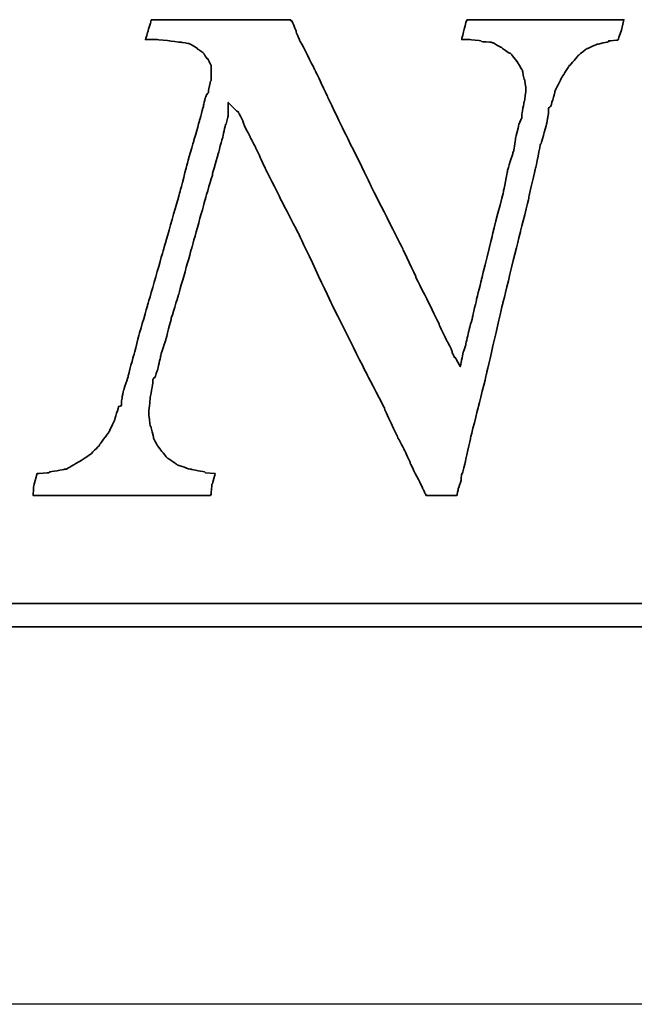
# Model space of a CAD drawing. Header units: millimetres. Extents: x -212 to 3135, y -1694 to 860.
# Tile 322 of 565: x 1107 to 1112, y -1672 to -1663. Entities that reach past the tile are written whole.
import ezdxf

# ---------------------------------------------------------------- set-up
doc = ezdxf.new("R2010")
doc.units = ezdxf.units.MM
doc.layers.add('2', color=7, linetype='CONTINUOUS', true_color=0xffffff)
doc.layers.add('DIM', color=4, linetype='CONTINUOUS')
doc.layers.add('layer 1', color=7, linetype='CONTINUOUS')

# ---------------------------------------------------------------- blocks, each defined once
blk = doc.blocks.new('TBI MOTION logo(完整正式版)')
at = {"layer": 'layer 1', "color": 22, "lineweight": 35}
for points, knots in [([(58.92625, -7.91875), (58.92625, -7.91875), (58.58625, -7.89375), (58.58625, -7.89375), (58.58625, -7.89375), (58.58625, -7.89375), (58.56625, -7.87125), (58.56625, -7.87125), (58.56625, -7.87125), (58.56625, -7.87125), (58.08375, -7.77375), (58.08375, -7.77375), (58.08375, -7.77375), (58.08375, -7.77375), (58.06125, -7.77375), (58.06125, -7.77375), (58.06125, -7.77375), (58.06125, -7.77375), (57.62625, -7.63125), (57.62625, -7.63125), (57.62625, -7.63125), (57.62625, -7.63125), (57.60625, -7.63125), (57.60625, -7.63125), (57.60625, -7.63125), (57.60625, -7.63125), (57.58125, -7.60625), (57.58125, -7.60625), (57.58125, -7.60625), (57.58125, -7.60625), (57.26625, -7.38875), (57.26625, -7.38875), (57.26625, -7.38875), (57.26625, -7.38875), (57.24625, -7.36875), (57.24625, -7.36875), (57.24625, -7.36875), (57.24625, -7.36875), (57.22125, -7.34375), (57.22125, -7.34375), (57.22125, -7.34375), (57.22125, -7.34375), (56.98125, -7.05375), (56.98125, -7.05375), (56.98125, -7.05375), (56.98125, -7.05375), (56.98125, -7.02875), (56.98125, -7.02875), (56.98125, -7.02875), (56.98125, -7.02875), (56.95625, -7.02875), (56.95625, -7.02875), (56.95625, -7.02875), (56.95625, -7.02875), (56.76625, -6.69625), (56.76625, -6.69625), (56.76625, -6.69625), (56.76625, -6.69625), (56.76625, -6.67125), (56.76625, -6.67125), (56.76625, -6.67125), (56.76625, -6.67125), (56.76625, -6.64875), (56.76625, -6.64875), (56.76625, -6.64875), (56.76625, -6.64875), (56.67125, -6.26375), (56.67125, -6.26375), (56.67125, -6.26375), (56.67125, -6.26375), (56.64625, -6.26375), (56.64625, -6.26375), (56.64625, -6.26375), (56.64625, -6.26375), (56.64625, -6.23875), (56.64625, -6.23875), (56.64625, -6.23875), (56.64625, -6.23875), (56.59625, -5.80875), (56.59625, -5.80875), (56.59625, -5.80875), (56.59625, -5.80875), (56.59625, -5.78375), (56.59625, -5.78375), (56.59625, -5.78375), (56.59625, -5.78375), (56.64625, -5.30375), (56.64625, -5.30375), (56.64625, -5.30375), (56.64625, -5.30375), (56.64625, -5.27875), (56.64625, -5.27875), (56.64625, -5.27875), (56.64625, -5.27875), (56.74125, -4.72875), (56.74125, -4.72875), (56.74125, -4.72875), (56.74125, -4.72875), (56.74125, -4.67875), (56.74125, -4.67875), (56.74125, -4.67875), (56.74125, -4.67875), (56.74125, -4.63375), (56.74125, -4.63375), (56.74125, -4.63375), (56.74125, -4.63375), (56.79125, -4.55875), (56.79125, -4.55875), (56.79125, -4.55875), (56.79125, -4.55875), (56.81125, -4.55875), (56.81125, -4.55875), (56.81125, -4.55875), (56.81125, -4.55875), (56.91125, -4.27375), (56.91125, -4.27375), (56.91125, -4.27375), (56.91125, -4.27375), (57.00625, -3.83874), (57.00625, -3.83874), (57.00625, -3.83874), (57.00625, -3.83874), (57.00625, -3.81374), (57.00625, -3.81374), (57.00625, -3.81374), (57.00625, -3.81374), (57.19875, -3.21374), (57.19875, -3.21374), (57.19875, -3.21374), (57.19875, -3.21374), (57.38625, -2.49625), (57.38625, -2.49625), (57.38625, -2.49625), (57.38625, -2.49625), (57.38625, -2.47374), (57.38625, -2.47374), (57.38625, -2.47374), (57.38625, -2.47374), (57.62625, -1.70375), (57.62625, -1.70375), (57.62625, -1.70375), (57.62625, -1.70375), (58.10625, 0.00125), (58.10625, 0.00125), (58.10625, 0.00125), (58.10625, 0.00125), (58.58625, 1.72625), (58.58625, 1.72625), (58.58625, 1.72625), (58.58625, 1.72625), (58.82625, 2.54125), (58.82625, 2.54125), (58.82625, 2.54125), (58.82625, 2.54125), (58.82625, 2.56374), (58.82625, 2.56374), (58.82625, 2.56374), (58.82625, 2.56374), (59.02125, 3.26125), (59.02125, 3.26125), (59.02125, 3.26125), (59.02125, 3.26125), (59.18625, 3.86125), (59.18625, 3.86125), (59.18625, 3.86125), (59.18625, 3.86125), (59.28625, 4.31875), (59.28625, 4.31875), (59.28625, 4.31875), (59.28625, 4.31875), (59.30625, 4.31875), (59.30625, 4.31875), (59.30625, 4.31875), (59.30625, 4.31875), (59.30625, 4.34125), (59.30625, 4.34125), (59.30625, 4.34125), (59.30625, 4.34125), (59.38125, 4.60625), (59.38125, 4.60625), (59.38125, 4.60625), (59.38125, 4.60625), (59.38125, 4.65125), (59.38125, 4.65125), (59.38125, 4.65125), (59.38125, 4.65125), (59.38125, 5.08625), (59.38125, 5.08625), (59.38125, 5.08625), (59.38125, 5.08625), (59.66625, 4.79624), (59.66625, 4.79624), (59.66625, 4.79624), (59.66625, 4.79624), (59.74125, 4.75124), (59.74125, 4.75124), (59.74125, 4.75124), (59.74125, 4.75124), (59.74125, 4.72624), (59.74125, 4.72624), (59.74125, 4.72624), (59.74125, 4.72624), (59.76125, 4.70124), (59.76125, 4.70124), (59.76125, 4.70124), (59.76125, 4.70124), (59.81125, 4.60625), (59.81125, 4.60625), (59.81125, 4.60625), (59.81125, 4.60625), (59.90625, 4.41125), (59.90625, 4.41125), (59.90625, 4.41125), (59.90625, 4.41125), (59.90625, 4.39125), (59.90625, 4.39125), (59.90625, 4.39125), (59.90625, 4.39125), (60.00375, 4.15124), (60.00375, 4.15124), (60.00375, 4.15124), (60.00375, 4.15124), (60.14625, 3.88374), (60.14625, 3.88374), (60.14625, 3.88374), (60.14625, 3.88374), (60.34125, 3.50124), (60.34125, 3.50124), (60.34125, 3.50124), (60.34125, 3.50124), (60.53125, 3.09125), (60.53125, 3.09125), (60.53125, 3.09125), (60.53125, 3.09125), (60.74625, 2.63625), (60.74625, 2.63625), (60.74625, 2.63625), (60.74625, 2.63625), (61.25125, 1.63124), (61.25125, 1.63124), (61.25125, 1.63124), (61.25125, 1.63124), (61.85125, 0.47625), (61.85125, 0.47625), (61.85125, 0.47625), (61.85125, 0.47625), (63.02625, -2.01874), (63.02625, -2.01874), (63.02625, -2.01874), (63.02625, -2.01874), (64.27625, -4.51374), (64.27625, -4.51374), (64.27625, -4.51374), (64.27625, -4.51374), (64.85125, -5.61375), (64.85125, -5.61375), (64.85125, -5.61375), (64.85125, -5.61375), (64.85125, -5.64125), (64.85125, -5.64125), (64.85125, -5.64125), (64.85125, -5.64125), (65.32875, -6.67125), (65.32875, -6.67125), (65.32875, -6.67125), (65.32875, -6.67125), (65.57125, -7.12875), (65.57125, -7.12875), (65.57125, -7.12875), (65.57125, -7.12875), (65.76125, -7.53625), (65.76125, -7.53625), (65.76125, -7.53625), (65.76125, -7.53625), (65.76125, -7.55625), (65.76125, -7.55625), (65.76125, -7.55625), (65.76125, -7.55625), (65.90375, -7.87125), (65.90375, -7.87125), (65.90375, -7.87125), (65.90375, -7.87125), (66.07125, -8.18125), (66.07125, -8.18125), (66.07125, -8.18125), (66.07125, -8.18125), (66.19125, -8.42375), (66.19125, -8.42375), (66.19125, -8.42375), (66.19125, -8.42375), (66.19125, -8.44375), (66.19125, -8.44375), (66.19125, -8.44375), (66.19125, -8.44375), (66.29125, -8.63875), (66.29125, -8.63875), (66.29125, -8.63875), (66.29125, -8.63875), (66.31125, -8.68625), (66.31125, -8.68625), (66.31125, -8.68625), (66.31125, -8.68625), (66.38375, -8.68625), (66.38375, -8.68625), (66.38375, -8.68625), (66.38375, -8.68625), (66.84125, -8.68625), (66.84125, -8.68625), (66.84125, -8.68625), (66.84125, -8.68625), (67.29625, -8.68625), (67.29625, -8.68625), (67.29625, -8.68625), (67.29625, -8.68625), (67.36625, -8.68625), (67.36625, -8.68625), (67.36625, -8.68625), (67.36625, -8.68625), (67.39125, -8.68625), (67.39125, -8.68625), (67.39125, -8.68625), (67.39125, -8.68625), (67.44125, -8.46875), (67.44125, -8.46875), (67.44125, -8.46875), (67.44125, -8.46875), (67.44125, -8.44375), (67.44125, -8.44375), (67.44125, -8.44375), (67.44125, -8.44375), (67.53625, -8.20375), (67.53625, -8.20375), (67.53625, -8.20375), (67.53625, -8.20375), (67.56125, -7.94375), (67.56125, -7.94375), (67.56125, -7.94375), (67.56125, -7.94375), (67.56125, -7.91875), (67.56125, -7.91875), (67.56125, -7.91875), (67.56125, -7.91875), (67.58625, -7.91875), (67.58625, -7.91875), (67.58625, -7.91875), (67.58625, -7.91875), (67.68125, -7.53625), (67.68125, -7.53625), (67.68125, -7.53625), (67.68125, -7.53625), (67.87375, -6.67125), (67.87375, -6.67125), (67.87375, -6.67125), (67.87375, -6.67125), (68.13625, -5.61375), (68.13625, -5.61375), (68.13625, -5.61375), (68.13625, -5.61375), (68.42375, -4.46374), (68.42375, -4.46374), (68.42375, -4.46374), (68.42375, -4.46374), (68.99875, -1.96874), (68.99875, -1.96874), (68.99875, -1.96874), (68.99875, -1.96874), (69.62625, 0.57625), (69.62625, 0.57625), (69.62625, 0.57625), (69.62625, 0.57625), (69.91125, 1.72625), (69.91125, 1.72625), (69.91125, 1.72625), (69.91125, 1.72625), (69.91125, 1.77625), (69.91125, 1.77625), (69.91125, 1.77625), (69.91125, 1.77625), (70.15125, 2.78124), (70.15125, 2.78124), (70.15125, 2.78124), (70.15125, 2.78124), (70.32125, 3.62125), (70.32125, 3.62125), (70.32125, 3.62125), (70.32125, 3.62125), (70.34125, 3.64625), (70.34125, 3.64625), (70.34125, 3.64625), (70.34125, 3.64625), (70.44125, 3.98125), (70.44125, 3.98125), (70.44125, 3.98125), (70.44125, 3.98125), (70.53625, 4.31875), (70.53625, 4.31875), (70.53625, 4.31875), (70.53625, 4.31875), (70.58125, 4.55875), (70.58125, 4.55875), (70.58125, 4.55875), (70.58125, 4.55875), (70.60625, 4.72624), (70.60625, 4.72624), (70.60625, 4.72624), (70.60625, 4.72624), (70.60625, 4.79624), (70.60625, 4.79624), (70.60625, 4.79624), (70.60625, 4.79624), (70.60625, 4.87125), (70.60625, 4.87125), (70.60625, 4.87125), (70.60625, 4.87125), (70.65625, 4.94125), (70.65625, 4.94125), (70.65625, 4.94125), (70.65625, 4.94125), (70.68125, 4.94125), (70.68125, 4.94125), (70.68125, 4.94125), (70.68125, 4.94125), (70.82125, 5.42125), (70.82125, 5.42125), (70.82125, 5.42125), (70.82125, 5.42125), (70.82125, 5.44625), (70.82125, 5.44625), (70.82125, 5.44625), (70.82125, 5.44625), (70.82125, 5.47125), (70.82125, 5.47125), (70.82125, 5.47125), (70.82125, 5.47125), (71.06125, 5.94625), (71.06125, 5.94625), (71.06125, 5.94625), (71.06125, 5.94625), (71.30125, 6.33124), (71.30125, 6.33124), (71.30125, 6.33124), (71.30125, 6.33124), (71.32625, 6.35625), (71.32625, 6.35625), (71.32625, 6.35625), (71.32625, 6.35625), (71.32625, 6.38124), (71.32625, 6.38124), (71.32625, 6.38124), (71.32625, 6.38124), (71.35125, 6.38124), (71.35125, 6.38124), (71.35125, 6.38124), (71.35125, 6.38124), (71.66125, 6.74125), (71.66125, 6.74125), (71.66125, 6.74125), (71.66125, 6.74125), (71.68625, 6.76625), (71.68625, 6.76625), (71.68625, 6.76625), (71.68625, 6.76625), (71.92625, 6.95624), (71.92625, 6.95624), (71.92625, 6.95624), (71.92625, 6.95624), (71.95125, 6.98125), (71.95125, 6.98125), (71.95125, 6.98125), (71.95125, 6.98125), (71.97625, 6.98125), (71.97625, 6.98125), (71.97625, 6.98125), (71.97625, 6.98125), (72.31125, 7.12624), (72.31125, 7.12624), (72.31125, 7.12624), (72.31125, 7.12624), (72.33375, 7.12624), (72.33375, 7.12624), (72.33375, 7.12624), (72.33375, 7.12624), (72.71625, 7.21875), (72.71625, 7.21875), (72.71625, 7.21875), (72.71625, 7.21875), (72.71625, 7.24624), (72.71625, 7.24624), (72.71625, 7.24624), (72.71625, 7.24624), (72.74125, 7.24624), (72.74125, 7.24624), (72.74125, 7.24624), (72.74125, 7.24624), (73.03124, 7.26624), (73.03124, 7.26624), (73.03124, 7.26624), (73.03124, 7.26624), (73.05375, 7.29125), (73.05375, 7.29125), (73.05375, 7.29125), (73.05375, 7.29125), (73.05375, 7.31625), (73.05375, 7.31625), (73.05375, 7.31625), (73.05375, 7.31625), (73.17625, 7.67625), (73.17625, 7.67625), (73.17625, 7.67625), (73.17625, 7.67625), (73.24625, 7.98625), (73.24625, 7.98625), (73.24625, 7.98625), (73.24625, 7.98625), (73.19625, 7.98625), (73.19625, 7.98625), (73.19625, 7.98625), (73.19625, 7.98625), (72.93625, 7.98625), (72.93625, 7.98625), (72.93625, 7.98625), (72.93625, 7.98625), (72.55125, 7.98625), (72.55125, 7.98625), (72.55125, 7.98625), (72.55125, 7.98625), (72.09625, 7.98625), (72.09625, 7.98625), (72.09625, 7.98625), (72.09625, 7.98625), (71.64125, 7.98625), (71.64125, 7.98625), (71.64125, 7.98625), (71.64125, 7.98625), (70.53625, 7.98625), (70.53625, 7.98625), (70.53625, 7.98625), (70.53625, 7.98625), (69.47875, 7.98625), (69.47875, 7.98625), (69.47875, 7.98625), (69.47875, 7.98625), (68.95125, 7.98625), (68.95125, 7.98625), (68.95125, 7.98625), (68.95125, 7.98625), (68.52125, 7.98625), (68.52125, 7.98625), (68.52125, 7.98625), (68.52125, 7.98625), (68.13625, 7.98625), (68.13625, 7.98625), (68.13625, 7.98625), (68.13625, 7.98625), (67.87375, 7.98625), (67.87375, 7.98625), (67.87375, 7.98625), (67.87375, 7.98625), (67.75125, 7.98625), (67.75125, 7.98625), (67.75125, 7.98625), (67.75125, 7.98625), (67.72625, 7.94125), (67.72625, 7.94125), (67.72625, 7.94125), (67.72625, 7.94125), (67.63125, 7.60625), (67.63125, 7.60625), (67.63125, 7.60625), (67.63125, 7.60625), (67.56125, 7.29125), (67.56125, 7.29125), (67.56125, 7.29125), (67.56125, 7.29125), (67.72625, 7.29125), (67.72625, 7.29125), (67.72625, 7.29125), (67.72625, 7.29125), (67.82625, 7.29125), (67.82625, 7.29125), (67.82625, 7.29125), (67.82625, 7.29125), (67.84625, 7.29125), (67.84625, 7.29125), (67.84625, 7.29125), (67.84625, 7.29125), (68.23125, 7.24624), (68.23125, 7.24624), (68.23125, 7.24624), (68.23125, 7.24624), (68.25875, 7.21875), (68.25875, 7.21875), (68.25875, 7.21875), (68.25875, 7.21875), (68.59125, 7.19624), (68.59125, 7.19624), (68.59125, 7.19624), (68.59125, 7.19624), (68.64125, 7.17125), (68.64125, 7.17125), (68.64125, 7.17125), (68.64125, 7.17125), (68.66625, 7.17125), (68.66625, 7.17125), (68.66625, 7.17125), (68.66625, 7.17125), (68.92625, 7.02624), (68.92625, 7.02624), (68.92625, 7.02624), (68.92625, 7.02624), (68.95125, 7.02624), (68.95125, 7.02624), (68.95125, 7.02624), (68.95125, 7.02624), (68.95125, 7.00624), (68.95125, 7.00624), (68.95125, 7.00624), (68.95125, 7.00624), (69.23875, 6.81125), (69.23875, 6.81125), (69.23875, 6.81125), (69.23875, 6.81125), (69.26625, 6.81125), (69.26625, 6.81125), (69.26625, 6.81125), (69.26625, 6.81125), (69.28625, 6.78625), (69.28625, 6.78625), (69.28625, 6.78625), (69.28625, 6.78625), (69.47875, 6.54875), (69.47875, 6.54875), (69.47875, 6.54875), (69.47875, 6.54875), (69.47875, 6.52375), (69.47875, 6.52375), (69.47875, 6.52375), (69.47875, 6.52375), (69.50625, 6.52375), (69.50625, 6.52375), (69.50625, 6.52375), (69.50625, 6.52375), (69.67125, 6.23625), (69.67125, 6.23625), (69.67125, 6.23625), (69.67125, 6.23625), (69.69375, 6.21125), (69.69375, 6.21125), (69.69375, 6.21125), (69.69375, 6.21125), (69.69375, 6.18625), (69.69375, 6.18625), (69.69375, 6.18625), (69.69375, 6.18625), (69.74625, 5.89875), (69.74625, 5.89875), (69.74625, 5.89875), (69.74625, 5.89875), (69.76625, 5.89875), (69.76625, 5.89875), (69.76625, 5.89875), (69.76625, 5.89875), (69.81375, 5.56625), (69.81375, 5.56625), (69.81375, 5.56625), (69.81375, 5.56625), (69.81375, 5.54125), (69.81375, 5.54125), (69.81375, 5.54125), (69.81375, 5.54125), (69.81375, 5.51625), (69.81375, 5.51625), (69.81375, 5.51625), (69.81375, 5.51625), (69.76625, 5.13125), (69.76625, 5.13125), (69.76625, 5.13125), (69.76625, 5.13125), (69.74625, 5.10874), (69.74625, 5.10874), (69.74625, 5.10874), (69.74625, 5.10874), (69.67125, 4.65125), (69.67125, 4.65125), (69.67125, 4.65125), (69.67125, 4.65125), (69.67125, 4.55875), (69.67125, 4.55875), (69.67125, 4.55875), (69.67125, 4.55875), (69.67125, 4.53125), (69.67125, 4.53125), (69.67125, 4.53125), (69.67125, 4.53125), (69.64625, 4.50874), (69.64625, 4.50874), (69.64625, 4.50874), (69.64625, 4.50874), (69.55125, 4.27125), (69.55125, 4.27125), (69.55125, 4.27125), (69.55125, 4.27125), (69.55125, 4.24625), (69.55125, 4.24625), (69.55125, 4.24625), (69.55125, 4.24625), (69.45375, 3.86125), (69.45375, 3.86125), (69.45375, 3.86125), (69.45375, 3.86125), (69.38625, 3.40624), (69.38625, 3.40624), (69.38625, 3.40624), (69.38625, 3.40624), (69.35875, 3.33125), (69.35875, 3.33125), (69.35875, 3.33125), (69.35875, 3.33125), (69.35875, 3.30875), (69.35875, 3.30875), (69.35875, 3.30875), (69.35875, 3.30875), (69.16625, 2.71125), (69.16625, 2.71125), (69.16625, 2.71125), (69.16625, 2.71125), (69.16625, 2.66375), (69.16625, 2.66375), (69.16625, 2.66375), (69.16625, 2.66375), (69.02625, 1.96374), (69.02625, 1.96374), (69.02625, 1.96374), (69.02625, 1.96374), (68.64125, 0.45624), (68.64125, 0.45624), (68.64125, 0.45624), (68.64125, 0.45624), (68.25875, -1.10625), (68.25875, -1.10625), (68.25875, -1.10625), (68.25875, -1.10625), (68.08625, -1.80125), (68.08625, -1.80125), (68.08625, -1.80125), (68.08625, -1.80125), (67.94625, -2.42625), (67.94625, -2.42625), (67.94625, -2.42625), (67.94625, -2.42625), (67.80125, -2.95375), (67.80125, -2.95375), (67.80125, -2.95375), (67.80125, -2.95375), (67.70625, -3.38375), (67.70625, -3.38375), (67.70625, -3.38375), (67.70625, -3.38375), (67.70625, -3.40875), (67.70625, -3.40875), (67.70625, -3.40875), (67.70625, -3.40875), (67.63125, -3.62375), (67.63125, -3.62375), (67.63125, -3.62375), (67.63125, -3.62375), (67.60625, -3.72125), (67.60625, -3.72125), (67.60625, -3.72125), (67.60625, -3.72125), (67.51125, -4.17375), (67.51125, -4.17375), (67.51125, -4.17375), (67.51125, -4.17375), (67.34625, -3.86374), (67.34625, -3.86374), (67.34625, -3.86374), (67.34625, -3.86374), (67.32125, -3.86374), (67.32125, -3.86374), (67.32125, -3.86374), (67.32125, -3.86374), (67.27125, -3.76874), (67.27125, -3.76874), (67.27125, -3.76874), (67.27125, -3.76874), (67.22625, -3.67374), (67.22625, -3.67374), (67.22625, -3.67374), (67.22625, -3.67374), (67.22625, -3.64875), (67.22625, -3.64875), (67.22625, -3.64875), (67.22625, -3.64875), (67.15125, -3.45375), (67.15125, -3.45375), (67.15125, -3.45375), (67.15125, -3.45375), (67.05625, -3.28875), (67.05625, -3.28875), (67.05625, -3.28875), (67.05625, -3.28875), (66.91125, -3.00125), (66.91125, -3.00125), (66.91125, -3.00125), (66.91125, -3.00125), (66.77125, -2.71375), (66.77125, -2.71375), (66.77125, -2.71375), (66.77125, -2.71375), (66.77125, -2.68875), (66.77125, -2.68875), (66.77125, -2.68875), (66.77125, -2.68875), (66.41125, -1.94374), (66.41125, -1.94374), (66.41125, -1.94374), (66.41125, -1.94374), (65.95125, -1.03375), (65.95125, -1.03375), (65.95125, -1.03375), (65.95125, -1.03375), (65.95125, -1.00875), (65.95125, -1.00875), (65.95125, -1.00875), (65.95125, -1.00875), (65.49625, -0.04874), (65.49625, -0.04874), (65.49625, -0.04874), (65.49625, -0.04874), (64.39375, 2.13624), (64.39375, 2.13624), (64.39375, 2.13624), (64.39375, 2.13624), (64.39375, 2.15624), (64.39375, 2.15624), (64.39375, 2.15624), (64.39375, 2.15624), (63.33625, 4.29125), (63.33625, 4.29125), (63.33625, 4.29125), (63.33625, 4.29125), (62.85625, 5.30125), (62.85625, 5.30125), (62.85625, 5.30125), (62.85625, 5.30125), (62.42625, 6.21125), (62.42625, 6.21125), (62.42625, 6.21125), (62.42625, 6.21125), (62.04125, 6.98125), (62.04125, 6.98125), (62.04125, 6.98125), (62.04125, 6.98125), (61.87375, 7.26624), (61.87375, 7.26624), (61.87375, 7.26624), (61.87375, 7.26624), (61.87375, 7.29125), (61.87375, 7.29125), (61.87375, 7.29125), (61.87375, 7.29125), (61.75625, 7.55625), (61.75625, 7.55625), (61.75625, 7.55625), (61.75625, 7.55625), (61.75625, 7.58124), (61.75625, 7.58124), (61.75625, 7.58124), (61.75625, 7.58124), (61.68375, 7.79375), (61.68375, 7.79375), (61.68375, 7.79375), (61.68375, 7.79375), (61.61125, 7.94125), (61.61125, 7.94125), (61.61125, 7.94125), (61.61125, 7.94125), (61.58625, 7.94125), (61.58625, 7.94125), (61.58625, 7.94125), (61.58625, 7.94125), (61.56375, 7.98625), (61.56375, 7.98625), (61.56375, 7.98625), (61.56375, 7.98625), (61.41875, 7.98625), (61.41875, 7.98625), (61.41875, 7.98625), (61.41875, 7.98625), (61.18125, 7.98625), (61.18125, 7.98625), (61.18125, 7.98625), (61.18125, 7.98625), (60.84125, 7.98625), (60.84125, 7.98625), (60.84125, 7.98625), (60.84125, 7.98625), (60.02625, 7.98625), (60.02625, 7.98625), (60.02625, 7.98625), (60.02625, 7.98625), (59.11625, 7.98625), (59.11625, 7.98625), (59.11625, 7.98625), (59.11625, 7.98625), (58.15625, 7.98625), (58.15625, 7.98625), (58.15625, 7.98625), (58.15625, 7.98625), (57.34125, 7.98625), (57.34125, 7.98625), (57.34125, 7.98625), (57.34125, 7.98625), (57.00625, 7.98625), (57.00625, 7.98625), (57.00625, 7.98625), (57.00625, 7.98625), (56.76625, 7.98625), (56.76625, 7.98625), (56.76625, 7.98625), (56.76625, 7.98625), (56.69125, 7.98625), (56.69125, 7.98625), (56.69125, 7.98625), (56.69125, 7.98625), (56.67125, 7.94125), (56.67125, 7.94125), (56.67125, 7.94125), (56.67125, 7.94125), (56.67125, 7.91625), (56.67125, 7.91625), (56.67125, 7.91625), (56.67125, 7.91625), (56.57125, 7.60625), (56.57125, 7.60625), (56.57125, 7.60625), (56.57125, 7.60625), (56.57125, 7.58124), (56.57125, 7.58124), (56.57125, 7.58124), (56.57125, 7.58124), (56.47625, 7.29125), (56.47625, 7.29125), (56.47625, 7.29125), (56.47625, 7.29125), (56.57125, 7.29125), (56.57125, 7.29125), (56.57125, 7.29125), (56.57125, 7.29125), (56.76625, 7.29125), (56.76625, 7.29125), (56.76625, 7.29125), (56.76625, 7.29125), (56.86125, 7.29125), (56.86125, 7.29125), (56.86125, 7.29125), (56.86125, 7.29125), (56.88625, 7.29125), (56.88625, 7.29125), (56.88625, 7.29125), (56.88625, 7.29125), (57.31625, 7.24624), (57.31625, 7.24624), (57.31625, 7.24624), (57.31625, 7.24624), (57.70125, 7.19624), (57.70125, 7.19624), (57.70125, 7.19624), (57.70125, 7.19624), (57.72625, 7.19624), (57.72625, 7.19624), (57.72625, 7.19624), (57.72625, 7.19624), (58.01125, 7.14624), (58.01125, 7.14624), (58.01125, 7.14624), (58.01125, 7.14624), (58.03625, 7.12624), (58.03625, 7.12624), (58.03625, 7.12624), (58.03625, 7.12624), (58.06125, 7.12624), (58.06125, 7.12624), (58.06125, 7.12624), (58.06125, 7.12624), (58.30125, 6.98125), (58.30125, 6.98125), (58.30125, 6.98125), (58.30125, 6.98125), (58.30125, 6.95624), (58.30125, 6.95624), (58.30125, 6.95624), (58.30125, 6.95624), (58.32375, 6.95624), (58.32375, 6.95624), (58.32375, 6.95624), (58.32375, 6.95624), (58.51625, 6.81125), (58.51625, 6.81125), (58.51625, 6.81125), (58.51625, 6.81125), (58.54125, 6.78625), (58.54125, 6.78625), (58.54125, 6.78625), (58.54125, 6.78625), (58.54125, 6.76625), (58.54125, 6.76625), (58.54125, 6.76625), (58.54125, 6.76625), (58.63625, 6.62124), (58.63625, 6.62124), (58.63625, 6.62124), (58.63625, 6.62124), (58.65875, 6.62124), (58.65875, 6.62124), (58.65875, 6.62124), (58.65875, 6.62124), (58.75625, 6.42625), (58.75625, 6.42625), (58.75625, 6.42625), (58.75625, 6.42625), (58.77875, 6.38124), (58.77875, 6.38124), (58.77875, 6.38124), (58.77875, 6.38124), (58.77875, 6.33124), (58.77875, 6.33124), (58.77875, 6.33124), (58.77875, 6.33124), (58.77875, 6.09125), (58.77875, 6.09125), (58.77875, 6.09125), (58.77875, 6.09125), (58.77875, 5.85125), (58.77875, 5.85125), (58.77875, 5.85125), (58.77875, 5.85125), (58.75625, 5.82625), (58.75625, 5.82625), (58.75625, 5.82625), (58.75625, 5.82625), (58.68625, 5.51625), (58.68625, 5.51625), (58.68625, 5.51625), (58.68625, 5.51625), (58.68625, 5.47125), (58.68625, 5.47125), (58.68625, 5.47125), (58.68625, 5.47125), (58.68625, 5.44625), (58.68625, 5.44625), (58.68625, 5.44625), (58.68625, 5.44625), (58.65875, 5.39625), (58.65875, 5.39625), (58.65875, 5.39625), (58.65875, 5.39625), (58.61125, 5.32624), (58.61125, 5.32624), (58.61125, 5.32624), (58.61125, 5.32624), (58.56625, 5.20375), (58.56625, 5.20375), (58.56625, 5.20375), (58.56625, 5.20375), (58.51625, 4.99125), (58.51625, 4.99125), (58.51625, 4.99125), (58.51625, 4.99125), (58.51625, 4.96625), (58.51625, 4.96625), (58.51625, 4.96625), (58.51625, 4.96625), (58.37125, 4.43625), (58.37125, 4.43625), (58.37125, 4.43625), (58.37125, 4.43625), (58.18125, 3.76625), (58.18125, 3.76625), (58.18125, 3.76625), (58.18125, 3.76625), (57.94125, 2.92624), (57.94125, 2.92624), (57.94125, 2.92624), (57.94125, 2.92624), (57.70125, 1.98874), (57.70125, 1.98874), (57.70125, 1.98874), (57.70125, 1.98874), (57.12625, -0.02374), (57.12625, -0.02374), (57.12625, -0.02374), (57.12625, -0.02374), (56.55125, -2.03875), (56.55125, -2.03875), (56.55125, -2.03875), (56.55125, -2.03875), (56.28625, -2.95375), (56.28625, -2.95375), (56.28625, -2.95375), (56.28625, -2.95375), (56.07125, -3.76874), (56.07125, -3.76874), (56.07125, -3.76874), (56.07125, -3.76874), (55.87625, -4.48874), (55.87625, -4.48874), (55.87625, -4.48874), (55.87625, -4.48874), (55.87625, -4.51374), (55.87625, -4.51374), (55.87625, -4.51374), (55.87625, -4.51374), (55.71125, -5.01625), (55.71125, -5.01625), (55.71125, -5.01625), (55.71125, -5.01625), (55.66125, -5.25375), (55.66125, -5.25375), (55.66125, -5.25375), (55.66125, -5.25375), (55.66125, -5.27875), (55.66125, -5.27875), (55.66125, -5.27875), (55.66125, -5.27875), (55.63625, -5.37375), (55.63625, -5.37375), (55.63625, -5.37375), (55.63625, -5.37375), (55.63625, -5.42375), (55.63625, -5.42375), (55.63625, -5.42375), (55.63625, -5.42375), (55.63625, -5.54125), (55.63625, -5.54125), (55.63625, -5.54125), (55.63625, -5.54125), (55.54125, -5.56875), (55.54125, -5.56875), (55.54125, -5.56875), (55.54125, -5.56875), (55.39625, -6.04875), (55.39625, -6.04875), (55.39625, -6.04875), (55.39625, -6.04875), (55.39625, -6.06875), (55.39625, -6.06875), (55.39625, -6.06875), (55.39625, -6.06875), (55.18125, -6.50375), (55.18125, -6.50375), (55.18125, -6.50375), (55.18125, -6.50375), (55.15625, -6.52875), (55.15625, -6.52875), (55.15625, -6.52875), (55.15625, -6.52875), (54.86875, -6.91125), (54.86875, -6.91125), (54.86875, -6.91125), (54.86875, -6.91125), (54.86875, -6.93375), (54.86875, -6.93375), (54.86875, -6.93375), (54.86875, -6.93375), (54.53125, -7.26875), (54.53125, -7.26875), (54.53125, -7.26875), (54.53125, -7.26875), (54.51125, -7.26875), (54.51125, -7.26875), (54.51125, -7.26875), (54.51125, -7.26875), (54.48625, -7.29625), (54.48625, -7.29625), (54.48625, -7.29625), (54.48625, -7.29625), (54.10375, -7.53625), (54.10375, -7.53625), (54.10375, -7.53625), (54.10375, -7.53625), (53.69625, -7.77375), (53.69625, -7.77375), (53.69625, -7.77375), (53.69625, -7.77375), (53.67125, -7.77375), (53.67125, -7.77375), (53.67125, -7.77375), (53.67125, -7.77375), (53.64625, -7.77375), (53.64625, -7.77375), (53.64625, -7.77375), (53.64625, -7.77375), (53.11625, -7.87125), (53.11625, -7.87125), (53.11625, -7.87125), (53.11625, -7.87125), (53.09625, -7.89375), (53.09625, -7.89375), (53.09625, -7.89375), (53.09625, -7.89375), (52.68625, -7.91875), (52.68625, -7.91875), (52.68625, -7.91875), (52.68625, -7.91875), (52.66125, -7.99125), (52.66125, -7.99125), (52.66125, -7.99125), (52.66125, -7.99125), (52.56625, -8.34875), (52.56625, -8.34875), (52.56625, -8.34875), (52.56625, -8.34875), (52.54125, -8.68625), (52.54125, -8.68625), (52.54125, -8.68625), (52.54125, -8.68625), (52.58875, -8.68625), (52.58875, -8.68625), (52.58875, -8.68625), (52.58875, -8.68625), (52.87625, -8.68625), (52.87625, -8.68625), (52.87625, -8.68625), (52.87625, -8.68625), (53.33625, -8.68625), (53.33625, -8.68625), (53.33625, -8.68625), (53.33625, -8.68625), (53.79125, -8.68625), (53.79125, -8.68625), (53.79125, -8.68625), (53.79125, -8.68625), (54.36625, -8.68625), (54.36625, -8.68625), (54.36625, -8.68625), (54.36625, -8.68625), (55.59125, -8.68625), (55.59125, -8.68625), (55.59125, -8.68625), (55.59125, -8.68625), (56.76625, -8.68625), (56.76625, -8.68625), (56.76625, -8.68625), (56.76625, -8.68625), (57.34125, -8.68625), (57.34125, -8.68625), (57.34125, -8.68625), (57.34125, -8.68625), (57.82125, -8.68625), (57.82125, -8.68625), (57.82125, -8.68625), (57.82125, -8.68625), (58.25125, -8.68625), (58.25125, -8.68625), (58.25125, -8.68625), (58.25125, -8.68625), (58.58625, -8.68625), (58.58625, -8.68625), (58.58625, -8.68625), (58.58625, -8.68625), (58.75625, -8.68625), (58.75625, -8.68625), (58.75625, -8.68625), (58.75625, -8.68625), (58.77875, -8.63875), (58.77875, -8.63875), (58.77875, -8.63875), (58.77875, -8.63875), (58.80625, -8.30375), (58.80625, -8.30375), (58.80625, -8.30375), (58.80625, -8.30375), (58.82625, -8.27875), (58.82625, -8.27875), (58.82625, -8.27875), (58.82625, -8.27875), (58.92625, -7.91875), (58.92625, -7.91875)], [0, 0, 0, 0, 0.003125, 0.003125, 0.003125, 0.00312501, 0.00625, 0.00625, 0.00625, 0.00625001, 0.009375, 0.009375, 0.009375, 0.00937501, 0.0125, 0.0125, 0.0125, 0.01250001, 0.015625, 0.015625, 0.015625, 0.01562501, 0.01875, 0.01875, 0.01875, 0.01875001, 0.021875, 0.021875, 0.021875, 0.02187501, 0.025, 0.025, 0.025, 0.02500001, 0.028125, 0.028125, 0.028125, 0.02812501, 0.03125, 0.03125, 0.03125, 0.03125001, 0.034375, 0.034375, 0.034375, 0.03437501, 0.0375, 0.0375, 0.0375, 0.03750001, 0.040625, 0.040625, 0.040625, 0.04062501, 0.04375, 0.04375, 0.04375, 0.04375001, 0.046875, 0.046875, 0.046875, 0.04687501, 0.05, 0.05, 0.05, 0.05000001, 0.053125, 0.053125, 0.053125, 0.05312501, 0.05625, 0.05625, 0.05625, 0.05625001, 0.059375, 0.059375, 0.059375, 0.05937501, 0.0625, 0.0625, 0.0625, 0.06250001, 0.065625, 0.065625, 0.065625, 0.06562501, 0.06875, 0.06875, 0.06875, 0.06875001, 0.071875, 0.071875, 0.071875, 0.07187501, 0.075, 0.075, 0.075, 0.07500001, 0.078125, 0.078125, 0.078125, 0.07812501, 0.08125, 0.08125, 0.08125, 0.08125001, 0.084375, 0.084375, 0.084375, 0.08437501, 0.0875, 0.0875, 0.0875, 0.08750001, 0.090625, 0.090625, 0.090625, 0.09062501, 0.09375, 0.09375, 0.09375, 0.09375001, 0.096875, 0.096875, 0.096875, 0.09687501, 0.1, 0.1, 0.1, 0.10000001, 0.103125, 0.103125, 0.103125, 0.10312501, 0.10625, 0.10625, 0.10625, 0.10625001, 0.109375, 0.109375, 0.109375, 0.10937501, 0.1125, 0.1125, 0.1125, 0.11250001, 0.115625, 0.115625, 0.115625, 0.11562501, 0.11875, 0.11875, 0.11875, 0.11875001, 0.121875, 0.121875, 0.121875, 0.12187501, 0.125, 0.125, 0.125, 0.12500001, 0.128125, 0.128125, 0.128125, 0.12812501, 0.13125, 0.13125, 0.13125, 0.13125001, 0.134375, 0.134375, 0.134375, 0.13437501, 0.1375, 0.1375, 0.1375, 0.13750001, 0.140625, 0.140625, 0.140625, 0.14062501, 0.14375, 0.14375, 0.14375, 0.14375001, 0.146875, 0.146875, 0.146875, 0.14687501, 0.15, 0.15, 0.15, 0.15000001, 0.153125, 0.153125, 0.153125, 0.15312501, 0.15625, 0.15625, 0.15625, 0.15625001, 0.159375, 0.159375, 0.159375, 0.15937501, 0.1625, 0.1625, 0.1625, 0.16250001, 0.165625, 0.165625, 0.165625, 0.16562501, 0.16875, 0.16875, 0.16875, 0.16875001, 0.171875, 0.171875, 0.171875, 0.17187501, 0.175, 0.175, 0.175, 0.17500001, 0.178125, 0.178125, 0.178125, 0.17812501, 0.18125, 0.18125, 0.18125, 0.18125001, 0.184375, 0.184375, 0.184375, 0.18437501, 0.1875, 0.1875, 0.1875, 0.18750001, 0.190625, 0.190625, 0.190625, 0.19062501, 0.19375, 0.19375, 0.19375, 0.19375001, 0.196875, 0.196875, 0.196875, 0.19687501, 0.2, 0.2, 0.2, 0.20000001, 0.203125, 0.203125, 0.203125, 0.20312501, 0.20625, 0.20625, 0.20625, 0.20625001, 0.209375, 0.209375, 0.209375, 0.20937501, 0.2125, 0.2125, 0.2125, 0.21250001, 0.215625, 0.215625, 0.215625, 0.21562501, 0.21875, 0.21875, 0.21875, 0.21875001, 0.221875, 0.221875, 0.221875, 0.22187501, 0.225, 0.225, 0.225, 0.22500001, 0.228125, 0.228125, 0.228125, 0.22812501, 0.23125, 0.23125, 0.23125, 0.23125001, 0.234375, 0.234375, 0.234375, 0.23437501, 0.2375, 0.2375, 0.2375, 0.23750001, 0.240625, 0.240625, 0.240625, 0.24062501, 0.24375, 0.24375, 0.24375, 0.24375001, 0.246875, 0.246875, 0.246875, 0.24687501, 0.25, 0.25, 0.25, 0.25000001, 0.253125, 0.253125, 0.253125, 0.25312501, 0.25625, 0.25625, 0.25625, 0.25625001, 0.259375, 0.259375, 0.259375, 0.25937501, 0.2625, 0.2625, 0.2625, 0.26250001, 0.265625, 0.265625, 0.265625, 0.26562501, 0.26875, 0.26875, 0.26875, 0.26875001, 0.271875, 0.271875, 0.271875, 0.27187501, 0.275, 0.275, 0.275, 0.27500001, 0.278125, 0.278125, 0.278125, 0.27812501, 0.28125, 0.28125, 0.28125, 0.28125001, 0.284375, 0.284375, 0.284375, 0.28437501, 0.2875, 0.2875, 0.2875, 0.28750001, 0.290625, 0.290625, 0.290625, 0.29062501, 0.29375, 0.29375, 0.29375, 0.29375001, 0.296875, 0.296875, 0.296875, 0.29687501, 0.3, 0.3, 0.3, 0.30000001, 0.303125, 0.303125, 0.303125, 0.30312501, 0.30625, 0.30625, 0.30625, 0.30625001, 0.309375, 0.309375, 0.309375, 0.30937501, 0.3125, 0.3125, 0.3125, 0.31250001, 0.315625, 0.315625, 0.315625, 0.31562501, 0.31875, 0.31875, 0.31875, 0.31875001, 0.321875, 0.321875, 0.321875, 0.32187501, 0.325, 0.325, 0.325, 0.32500001, 0.328125, 0.328125, 0.328125, 0.32812501, 0.33125, 0.33125, 0.33125, 0.33125001, 0.334375, 0.334375, 0.334375, 0.33437501, 0.3375, 0.3375, 0.3375, 0.33750001, 0.340625, 0.340625, 0.340625, 0.34062501, 0.34375, 0.34375, 0.34375, 0.34375001, 0.346875, 0.346875, 0.346875, 0.34687501, 0.35, 0.35, 0.35, 0.35000001, 0.353125, 0.353125, 0.353125, 0.35312501, 0.35625, 0.35625, 0.35625, 0.35625001, 0.359375, 0.359375, 0.359375, 0.35937501, 0.3625, 0.3625, 0.3625, 0.36250001, 0.365625, 0.365625, 0.365625, 0.36562501, 0.36875, 0.36875, 0.36875, 0.36875001, 0.371875, 0.371875, 0.371875, 0.37187501, 0.375, 0.375, 0.375, 0.37500001, 0.378125, 0.378125, 0.378125, 0.37812501, 0.38125, 0.38125, 0.38125, 0.38125001, 0.384375, 0.384375, 0.384375, 0.38437501, 0.3875, 0.3875, 0.3875, 0.38750001, 0.390625, 0.390625, 0.390625, 0.39062501, 0.39375, 0.39375, 0.39375, 0.39375001, 0.396875, 0.396875, 0.396875, 0.39687501, 0.4, 0.4, 0.4, 0.40000001, 0.403125, 0.403125, 0.403125, 0.40312501, 0.40625, 0.40625, 0.40625, 0.40625001, 0.409375, 0.409375, 0.409375, 0.40937501, 0.4125, 0.4125, 0.4125, 0.41250001, 0.415625, 0.415625, 0.415625, 0.41562501, 0.41875, 0.41875, 0.41875, 0.41875001, 0.421875, 0.421875, 0.421875, 0.42187501, 0.425, 0.425, 0.425, 0.42500001, 0.428125, 0.428125, 0.428125, 0.42812501, 0.43125, 0.43125, 0.43125, 0.43125001, 0.434375, 0.434375, 0.434375, 0.43437501, 0.4375, 0.4375, 0.4375, 0.43750001, 0.440625, 0.440625, 0.440625, 0.44062501, 0.44375, 0.44375, 0.44375, 0.44375001, 0.446875, 0.446875, 0.446875, 0.44687501, 0.45, 0.45, 0.45, 0.45000001, 0.453125, 0.453125, 0.453125, 0.45312501, 0.45625, 0.45625, 0.45625, 0.45625001, 0.459375, 0.459375, 0.459375, 0.45937501, 0.4625, 0.4625, 0.4625, 0.46250001, 0.465625, 0.465625, 0.465625, 0.46562501, 0.46875, 0.46875, 0.46875, 0.46875001, 0.471875, 0.471875, 0.471875, 0.47187501, 0.475, 0.475, 0.475, 0.47500001, 0.478125, 0.478125, 0.478125, 0.47812501, 0.48125, 0.48125, 0.48125, 0.48125001, 0.484375, 0.484375, 0.484375, 0.48437501, 0.4875, 0.4875, 0.4875, 0.48750001, 0.490625, 0.490625, 0.490625, 0.49062501, 0.49375, 0.49375, 0.49375, 0.49375001, 0.496875, 0.496875, 0.496875, 0.49687501, 0.5, 0.5, 0.5, 0.50000001, 0.503125, 0.503125, 0.503125, 0.50312501, 0.50625, 0.50625, 0.50625, 0.50625001, 0.509375, 0.509375, 0.509375, 0.50937501, 0.5125, 0.5125, 0.5125, 0.51250001, 0.515625, 0.515625, 0.515625, 0.51562501, 0.51875, 0.51875, 0.51875, 0.51875001, 0.521875, 0.521875, 0.521875, 0.52187501, 0.525, 0.525, 0.525, 0.52500001, 0.528125, 0.528125, 0.528125, 0.52812501, 0.53125, 0.53125, 0.53125, 0.53125001, 0.534375, 0.534375, 0.534375, 0.53437501, 0.5375, 0.5375, 0.5375, 0.53750001, 0.540625, 0.540625, 0.540625, 0.54062501, 0.54375, 0.54375, 0.54375, 0.54375001, 0.546875, 0.546875, 0.546875, 0.54687501, 0.55, 0.55, 0.55, 0.55000001, 0.553125, 0.553125, 0.553125, 0.55312501, 0.55625, 0.55625, 0.55625, 0.55625001, 0.559375, 0.559375, 0.559375, 0.55937501, 0.5625, 0.5625, 0.5625, 0.56250001, 0.565625, 0.565625, 0.565625, 0.56562501, 0.56875, 0.56875, 0.56875, 0.56875001, 0.571875, 0.571875, 0.571875, 0.57187501, 0.575, 0.575, 0.575, 0.57500001, 0.578125, 0.578125, 0.578125, 0.57812501, 0.58125, 0.58125, 0.58125, 0.58125001, 0.584375, 0.584375, 0.584375, 0.58437501, 0.5875, 0.5875, 0.5875, 0.58750001, 0.590625, 0.590625, 0.590625, 0.59062501, 0.59375, 0.59375, 0.59375, 0.59375001, 0.596875, 0.596875, 0.596875, 0.59687501, 0.6, 0.6, 0.6, 0.60000001, 0.603125, 0.603125, 0.603125, 0.60312501, 0.60625, 0.60625, 0.60625, 0.60625001, 0.609375, 0.609375, 0.609375, 0.60937501, 0.6125, 0.6125, 0.6125, 0.61250001, 0.615625, 0.615625, 0.615625, 0.61562501, 0.61875, 0.61875, 0.61875, 0.61875001, 0.621875, 0.621875, 0.621875, 0.62187501, 0.625, 0.625, 0.625, 0.62500001, 0.628125, 0.628125, 0.628125, 0.62812501, 0.63125, 0.63125, 0.63125, 0.63125001, 0.634375, 0.634375, 0.634375, 0.63437501, 0.6375, 0.6375, 0.6375, 0.63750001, 0.640625, 0.640625, 0.640625, 0.64062501, 0.64375, 0.64375, 0.64375, 0.64375001, 0.646875, 0.646875, 0.646875, 0.64687501, 0.65, 0.65, 0.65, 0.65000001, 0.653125, 0.653125, 0.653125, 0.65312501, 0.65625, 0.65625, 0.65625, 0.65625001, 0.659375, 0.659375, 0.659375, 0.65937501, 0.6625, 0.6625, 0.6625, 0.66250001, 0.665625, 0.665625, 0.665625, 0.66562501, 0.66875, 0.66875, 0.66875, 0.66875001, 0.671875, 0.671875, 0.671875, 0.67187501, 0.675, 0.675, 0.675, 0.67500001, 0.678125, 0.678125, 0.678125, 0.67812501, 0.68125, 0.68125, 0.68125, 0.68125001, 0.684375, 0.684375, 0.684375, 0.68437501, 0.6875, 0.6875, 0.6875, 0.68750001, 0.690625, 0.690625, 0.690625, 0.69062501, 0.69375, 0.69375, 0.69375, 0.69375001, 0.696875, 0.696875, 0.696875, 0.69687501, 0.7, 0.7, 0.7, 0.70000001, 0.703125, 0.703125, 0.703125, 0.70312501, 0.70625, 0.70625, 0.70625, 0.70625001, 0.709375, 0.709375, 0.709375, 0.70937501, 0.7125, 0.7125, 0.7125, 0.71250001, 0.715625, 0.715625, 0.715625, 0.71562501, 0.71875, 0.71875, 0.71875, 0.71875001, 0.721875, 0.721875, 0.721875, 0.72187501, 0.725, 0.725, 0.725, 0.72500001, 0.728125, 0.728125, 0.728125, 0.72812501, 0.73125, 0.73125, 0.73125, 0.73125001, 0.734375, 0.734375, 0.734375, 0.73437501, 0.7375, 0.7375, 0.7375, 0.73750001, 0.740625, 0.740625, 0.740625, 0.74062501, 0.74375, 0.74375, 0.74375, 0.74375001, 0.746875, 0.746875, 0.746875, 0.74687501, 0.75, 0.75, 0.75, 0.75000001, 0.753125, 0.753125, 0.753125, 0.75312501, 0.75625, 0.75625, 0.75625, 0.75625001, 0.759375, 0.759375, 0.759375, 0.75937501, 0.7625, 0.7625, 0.7625, 0.76250001, 0.765625, 0.765625, 0.765625, 0.76562501, 0.76875, 0.76875, 0.76875, 0.76875001, 0.771875, 0.771875, 0.771875, 0.77187501, 0.775, 0.775, 0.775, 0.77500001, 0.778125, 0.778125, 0.778125, 0.77812501, 0.78125, 0.78125, 0.78125, 0.78125001, 0.784375, 0.784375, 0.784375, 0.78437501, 0.7875, 0.7875, 0.7875, 0.78750001, 0.790625, 0.790625, 0.790625, 0.79062501, 0.79375, 0.79375, 0.79375, 0.79375001, 0.796875, 0.796875, 0.796875, 0.79687501, 0.8, 0.8, 0.8, 0.80000001, 0.803125, 0.803125, 0.803125, 0.80312501, 0.80625, 0.80625, 0.80625, 0.80625001, 0.809375, 0.809375, 0.809375, 0.80937501, 0.8125, 0.8125, 0.8125, 0.81250001, 0.815625, 0.815625, 0.815625, 0.81562501, 0.81875, 0.81875, 0.81875, 0.81875001, 0.821875, 0.821875, 0.821875, 0.82187501, 0.825, 0.825, 0.825, 0.82500001, 0.828125, 0.828125, 0.828125, 0.82812501, 0.83125, 0.83125, 0.83125, 0.83125001, 0.834375, 0.834375, 0.834375, 0.83437501, 0.8375, 0.8375, 0.8375, 0.83750001, 0.840625, 0.840625, 0.840625, 0.84062501, 0.84375, 0.84375, 0.84375, 0.84375001, 0.846875, 0.846875, 0.846875, 0.84687501, 0.85, 0.85, 0.85, 0.85000001, 0.853125, 0.853125, 0.853125, 0.85312501, 0.85625, 0.85625, 0.85625, 0.85625001, 0.859375, 0.859375, 0.859375, 0.85937501, 0.8625, 0.8625, 0.8625, 0.86250001, 0.865625, 0.865625, 0.865625, 0.86562501, 0.86875, 0.86875, 0.86875, 0.86875001, 0.871875, 0.871875, 0.871875, 0.87187501, 0.875, 0.875, 0.875, 0.87500001, 0.878125, 0.878125, 0.878125, 0.87812501, 0.88125, 0.88125, 0.88125, 0.88125001, 0.884375, 0.884375, 0.884375, 0.88437501, 0.8875, 0.8875, 0.8875, 0.88750001, 0.890625, 0.890625, 0.890625, 0.89062501, 0.89375, 0.89375, 0.89375, 0.89375001, 0.896875, 0.896875, 0.896875, 0.89687501, 0.9, 0.9, 0.9, 0.90000001, 0.903125, 0.903125, 0.903125, 0.90312501, 0.90625, 0.90625, 0.90625, 0.90625001, 0.909375, 0.909375, 0.909375, 0.90937501, 0.9125, 0.9125, 0.9125, 0.91250001, 0.915625, 0.915625, 0.915625, 0.91562501, 0.91875, 0.91875, 0.91875, 0.91875001, 0.921875, 0.921875, 0.921875, 0.92187501, 0.925, 0.925, 0.925, 0.92500001, 0.928125, 0.928125, 0.928125, 0.92812501, 0.93125, 0.93125, 0.93125, 0.93125001, 0.934375, 0.934375, 0.934375, 0.93437501, 0.9375, 0.9375, 0.9375, 0.93750001, 0.940625, 0.940625, 0.940625, 0.94062501, 0.94375, 0.94375, 0.94375, 0.94375001, 0.946875, 0.946875, 0.946875, 0.94687501, 0.95, 0.95, 0.95, 0.95000001, 0.953125, 0.953125, 0.953125, 0.95312501, 0.95625, 0.95625, 0.95625, 0.95625001, 0.959375, 0.959375, 0.959375, 0.95937501, 0.9625, 0.9625, 0.9625, 0.96250001, 0.965625, 0.965625, 0.965625, 0.96562501, 0.96875, 0.96875, 0.96875, 0.96875001, 0.971875, 0.971875, 0.971875, 0.97187501, 0.975, 0.975, 0.975, 0.97500001, 0.978125, 0.978125, 0.978125, 0.97812501, 0.98125, 0.98125, 0.98125, 0.98125001, 0.984375, 0.984375, 0.984375, 0.98437501, 0.9875, 0.9875, 0.9875, 0.98750001, 0.990625, 0.990625, 0.990625, 0.99062501, 0.99375, 0.99375, 0.99375, 0.99375001, 0.996875, 0.996875, 0.996875, 0.99687501, 1, 1, 1, 1]), ([(75.90875, -9.47875), (75.90875, -9.47875), (75.90875, -12.28625), (75.90875, -12.28625), (75.90875, -12.28625), (75.90875, -12.28625), (75.90875, -12.47875), (75.90875, -12.47875), (75.90875, -12.47875), (75.90875, -12.47875), (75.71625, -12.47875), (75.71625, -12.47875), (75.71625, -12.47875), (75.71625, -12.47875), (-88.32875, -12.47875), (-88.32875, -12.47875), (-88.32875, -12.47875), (-88.32875, -12.47875), (-88.32875, -13.29375), (-88.32875, -13.29375), (-88.32875, -13.29375), (-88.32875, -13.29375), (82.89125, -13.29375), (82.89125, -13.29375), (82.89125, -13.29375), (82.89125, -13.29375), (75.90875, -9.47875), (75.90875, -9.47875)], [0, 0, 0, 0, 0.14285714, 0.14285714, 0.14285714, 0.14285715, 0.28571429, 0.28571429, 0.28571429, 0.2857143, 0.42857143, 0.42857143, 0.42857143, 0.42857144, 0.57142857, 0.57142857, 0.57142857, 0.57142858, 0.71428571, 0.71428571, 0.71428571, 0.71428572, 0.85714286, 0.85714286, 0.85714286, 0.85714287, 1, 1, 1, 1])]:
    blk.add_open_spline(points, degree=3, knots=knots, dxfattribs=at)
blk.add_open_spline([(54.86875, -6.91125), (54.86875, -6.91125), (54.86875, -6.93375), (54.86875, -6.93375)], degree=3, dxfattribs=at)

msp = doc.modelspace()

# ---------------------------------------------------------------- linework, layer by layer
at = {"layer": '2', "linetype": 'Continuous'}
msp.add_line((1604.4251, -1671.7037), (1099.5192, -1671.7037), dxfattribs=at)

# ---------------------------------------------------------------- block references
at = {"layer": 'DIM', "color": 7, "xscale": 0.246592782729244, "yscale": 0.246592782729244, "zscale": 0.246592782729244}
msp.add_blockref('TBI MOTION logo(完整正式版)', (1093.9633, -1665.1626), dxfattribs=at)

doc.saveas('drawing.dxf')
